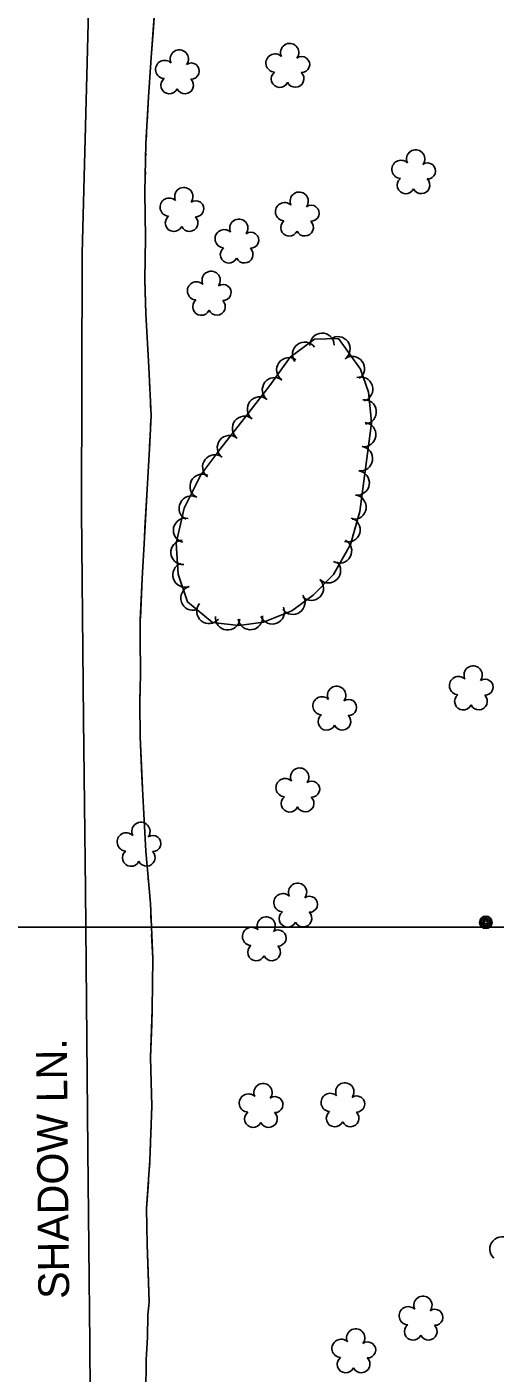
# Model space of a CAD drawing. Extents: x 353423 to 364002, y 127000 to 201942.
# Drawn here: x 362593.6 to 362745.7, y 130355.1 to 130792.5 of the extents above; entities that cross this region are included whole.
import ezdxf

# ---------------------------------------------------------------- set-up
doc = ezdxf.new("R2010")
doc.units = 0
for name, color, linetype in [('E_DTM_SlopeTop', 7, 'Continuous'), ('E_FEN_Generic', 7, 'Continuous'), ('E_LAND_BrushLine', 7, 'Continuous'), ('E_LAND_TreeLine', 7, 'Continuous'), ('E_RW_IP', 7, 'Continuous'), ('E_STRUCT_WingWall', 7, 'Continuous')]:
    doc.layers.add(name, color=color, linetype=linetype)

msp = doc.modelspace()

# ---------------------------------------------------------------- linework, layer by layer
at = {"layer": 'E_DTM_SlopeTop'}
msp.add_line((362615.19, 130861.05), (362613.13, 130780.96), dxfattribs=at)
msp.add_line((362615.19, 130861.05), (362613.13, 130780.96), dxfattribs=at)
msp.add_lwpolyline([(362613.13, 130780.96), (362611.5, 130718.85), (362611.33, 130635), (362611.94, 130567.59), (362612.57, 130512.06), (362613.33, 130427.49), (362613.97, 130364.73), (362614.38, 130315.44), (362614.9, 130255.36), (362615.3, 130204.37), (362616.47, 130162.51), (362616.24, 130093.34), (362616.51, 130034.34), (362616.94, 129978.49), (362616.48, 129913.07), (362615.49, 129830.98), (362614.36, 129768.53), (362611.97, 129685.25), (362610.4, 129596.8), (362608.43, 129493.57), (362607.54, 129370.88), (362607.83, 129339.32)], dxfattribs=at)
msp.add_lwpolyline([(362613.13, 130780.96), (362611.5, 130718.85), (362611.33, 130635), (362611.94, 130567.59), (362612.57, 130512.06), (362613.33, 130427.49), (362613.97, 130364.73), (362614.38, 130315.44), (362614.9, 130255.36), (362615.3, 130204.37), (362616.47, 130162.51), (362616.24, 130093.34), (362616.51, 130034.34), (362616.94, 129978.49), (362616.48, 129913.07), (362615.49, 129830.98), (362614.36, 129768.53), (362611.97, 129685.25), (362610.4, 129596.8), (362608.43, 129493.57), (362607.54, 129370.88), (362607.83, 129339.32)], dxfattribs=at)
at = {"layer": 'E_FEN_Generic'}
msp.add_lwpolyline([(362705.6, 130663.71), (362705.39, 130666.33), (362704.54, 130673.85), (362702.02, 130681.34), (362694.79, 130691.24), (362687.08, 130691.08), (362679.08, 130685.2), (362672.49, 130675.99), (362664.15, 130665.23), (362656.29, 130655.2), (362650.11, 130646.97), (362644.68, 130636.19), (362642.04, 130624.79), (362642.68, 130614.68), (362645.78, 130605.66), (362653.84, 130599.01), (362662.49, 130598.01), (362670.46, 130599.07), (362679.62, 130602.73), (362686.64, 130607.81), (362693.24, 130614.55), (362698.72, 130624.33), (362701.76, 130635), (362705.6, 130663.71)], dxfattribs=at)
for centre, radius, start, end in [((362643.1, 130782.12), 2.97, 322.8604, 205.8337), ((362678.97, 130784.21), 2.97, 322.8604, 205.8337), ((362638.34, 130778.7), 2.97, 45.2096, 266.4435), ((362646.99, 130778.2), 2.61, 267.5656, 125.4983), ((362674.21, 130780.8), 2.97, 45.2096, 266.4435), ((362682.86, 130780.29), 2.61, 267.5656, 125.4983), ((362639.88, 130773.55), 2.78, 128.1805, 335.9535), ((362644.94, 130773.59), 2.78, 204.8575, 45.8685), ((362675.75, 130775.65), 2.78, 128.1805, 335.9535), ((362680.81, 130775.69), 2.78, 204.8575, 45.8685), ((362715.15, 130746.23), 2.97, 45.2096, 266.4435), ((362719.91, 130749.64), 2.97, 322.8604, 205.8337), ((362723.8, 130745.72), 2.61, 267.5656, 125.4983), ((362716.69, 130741.08), 2.78, 128.1805, 335.9535), ((362721.75, 130741.12), 2.78, 204.8575, 45.8685), ((362639.8, 130733.96), 2.97, 45.2096, 266.4435), ((362644.55, 130737.37), 2.97, 322.8604, 205.8337), ((362648.44, 130733.45), 2.61, 267.5656, 125.4983), ((362682.06, 130735.9), 2.97, 322.8604, 205.8337), ((362677.3, 130732.48), 2.97, 45.2096, 266.4435), ((362685.94, 130731.97), 2.61, 267.5656, 125.4983), ((362641.33, 130728.81), 2.78, 128.1805, 335.9535), ((362646.39, 130728.85), 2.78, 204.8575, 45.8685), ((362662.43, 130727.12), 2.97, 322.8604, 205.8337), ((362678.83, 130727.33), 2.78, 128.1805, 335.9535), ((362683.89, 130727.37), 2.78, 204.8575, 45.8685), ((362657.67, 130723.7), 2.97, 45.2096, 266.4435), ((362666.31, 130723.2), 2.61, 267.5656, 125.4983), ((362659.2, 130718.55), 2.78, 128.1805, 335.9535), ((362664.27, 130718.59), 2.78, 204.8575, 45.8685), ((362653.44, 130710.17), 2.97, 322.8604, 205.8337), ((362648.68, 130706.75), 2.97, 45.2096, 266.4435), ((362657.33, 130706.25), 2.61, 267.5656, 125.4983), ((362650.22, 130701.6), 2.78, 128.1805, 335.9535), ((362655.28, 130701.64), 2.78, 204.8575, 45.8685), ((362689.5, 130689.06), 3.97, 1.1521, 181.1368), ((362683.84, 130686.12), 3.97, 36.3446, 216.3293), ((362694.65, 130687.92), 3.97, 306.1358, 126.1205), ((362678.7, 130681.1), 3.97, 54.4011, 234.3858), ((362699.32, 130681.51), 3.97, 306.1358, 126.1205), ((362674.03, 130674.6), 3.97, 52.2405, 232.2251), ((362702.03, 130674.8), 3.97, 288.6351, 108.6198), ((362669.18, 130668.33), 3.97, 52.2405, 232.2251), ((362703.18, 130667.43), 3.97, 276.4482, 96.4328), ((362664.3, 130662.06), 3.97, 51.9214, 231.9061), ((362703.02, 130660.06), 3.97, 262.387, 82.3717), ((362659.41, 130655.81), 3.97, 51.9214, 231.9061), ((362654.63, 130649.54), 3.97, 53.091, 233.0757), ((362701.97, 130652.2), 3.97, 262.387, 82.3717), ((362650.54, 130643.22), 3.97, 63.3067, 243.2914), ((362700.91, 130644.34), 3.97, 262.387, 82.3717), ((362646.98, 130636.13), 3.97, 63.3067, 243.2914), ((362699.86, 130636.48), 3.97, 262.387, 82.3717), ((362645.13, 130628.95), 3.97, 76.9404, 256.9251), ((362697.92, 130629.11), 3.97, 254.0899, 74.0746), ((362644.31, 130621.75), 3.97, 93.6373, 273.622), ((362695.17, 130622.24), 3.97, 240.7544, 60.7391), ((362644.96, 130614.43), 3.97, 108.9687, 288.9533), ((362691.56, 130615.81), 3.97, 225.6213, 45.606), ((362647.54, 130606.93), 3.97, 108.9687, 288.9533), ((362686.02, 130610.14), 3.97, 225.6213, 45.606), ((362652.73, 130602.61), 3.97, 140.4934, 320.4781), ((362679.99, 130605.56), 3.97, 215.8754, 35.8601), ((362658.83, 130600.52), 3.97, 173.424, 353.4086), ((362666.19, 130600.6), 3.97, 187.6075, 7.5922), ((362673.31, 130602.45), 3.97, 201.7692, 21.7539), ((362738.59, 130581.9), 2.97, 322.8604, 205.8337), ((362733.84, 130578.48), 2.97, 45.2096, 266.4435), ((362742.48, 130577.97), 2.61, 267.5656, 125.4983), ((362689.47, 130571.9), 2.97, 45.2096, 266.4435), ((362694.23, 130575.32), 2.97, 322.8604, 205.8337), ((362735.37, 130573.33), 2.78, 128.1805, 335.9535), ((362740.43, 130573.37), 2.78, 204.8575, 45.8685), ((362698.11, 130571.4), 2.61, 267.5656, 125.4983), ((362691, 130566.75), 2.78, 128.1805, 335.9535), ((362696.07, 130566.79), 2.78, 204.8575, 45.8685), ((362677.48, 130545.32), 2.97, 45.2096, 266.4435), ((362682.23, 130548.74), 2.97, 322.8604, 205.8337), ((362686.12, 130544.82), 2.61, 267.5656, 125.4983), ((362679.01, 130540.17), 2.78, 128.1805, 335.9535), ((362684.07, 130540.21), 2.78, 204.8575, 45.8685), ((362625.86, 130527.68), 2.97, 45.2096, 266.4435), ((362630.62, 130531.09), 2.97, 322.8604, 205.8337), ((362634.5, 130527.17), 2.61, 267.5656, 125.4983), ((362627.39, 130522.53), 2.78, 128.1805, 335.9535), ((362632.46, 130522.56), 2.78, 204.8575, 45.8685), ((362681.53, 130511.33), 2.97, 322.8604, 205.8337), ((362676.78, 130507.92), 2.97, 45.2096, 266.4435), ((362685.42, 130507.41), 2.61, 267.5656, 125.4983), ((362678.31, 130502.77), 2.78, 128.1805, 335.9535), ((362683.37, 130502.81), 2.78, 204.8575, 45.8685), ((362666.58, 130496.96), 2.97, 45.2096, 266.4435), ((362671.34, 130500.38), 2.97, 322.8604, 205.8337), ((362675.22, 130496.46), 2.61, 267.5656, 125.4983), ((362668.11, 130491.81), 2.78, 128.1805, 335.9535), ((362673.18, 130491.85), 2.78, 204.8575, 45.8685), ((362670.31, 130446.23), 2.97, 322.8604, 205.8337), ((362696.88, 130446.43), 2.97, 322.8604, 205.8337), ((362665.55, 130442.81), 2.97, 45.2096, 266.4435), ((362674.19, 130442.3), 2.61, 267.5656, 125.4983), ((362692.13, 130443.01), 2.97, 45.2096, 266.4435), ((362700.77, 130442.51), 2.61, 267.5656, 125.4983), ((362667.08, 130437.66), 2.78, 128.1805, 335.9535), ((362672.15, 130437.7), 2.78, 204.8575, 45.8685), ((362693.66, 130437.86), 2.78, 128.1805, 335.9535), ((362698.72, 130437.9), 2.78, 204.8575, 45.8685), ((362748.02, 130395.35), 4.02, 47.2599, 227.2446), ((362722.27, 130377.11), 2.97, 322.8604, 205.8337), ((362717.52, 130373.69), 2.97, 45.2096, 266.4435), ((362726.16, 130373.19), 2.61, 267.5656, 125.4983), ((362700.43, 130366.5), 2.97, 322.8604, 205.8337), ((362719.05, 130368.54), 2.78, 128.1805, 335.9535), ((362724.11, 130368.58), 2.78, 204.8575, 45.8685), ((362695.68, 130363.09), 2.97, 45.2096, 266.4435), ((362704.32, 130362.58), 2.61, 267.5656, 125.4983), ((362697.21, 130357.93), 2.78, 128.1805, 335.9535), ((362702.27, 130357.97), 2.78, 204.8575, 45.8685)]:
    msp.add_arc(centre, radius, start, end, dxfattribs=at)
at = {"layer": 'E_LAND_BrushLine'}
for centre, radius in [((362742.73, 130501.54), 2.02), ((362742.72, 130501.55), 1.52), ((362742.75, 130501.53), 1.01), ((362742.74, 130501.54), 0.502)]:
    msp.add_circle(centre, radius, dxfattribs=at)
at = {"layer": 'E_LAND_TreeLine'}
msp.add_line((360000, 130500), (363500, 130500), dxfattribs=at)
at = {"layer": 'E_STRUCT_WingWall'}
for points in [[(362634.57, 130790.79), (362636.57, 130818.34), (362636.6, 130819.97)], [(362632.26, 130348.58), (362632.32, 130359.39), (362632.8, 130366.71), (362632.86, 130373.95), (362633.35, 130378.07), (362632.6, 130396.86), (362632.45, 130408.5), (362633.55, 130424.28), (362634.19, 130441.78), (362633.71, 130457.61), (362634.3, 130473.23), (362634.45, 130489.82), (362633.69, 130507.67), (362632.27, 130524.65), (362631.21, 130542.89), (362630.38, 130561.81), (362630.27, 130572.72), (362630.43, 130582.3), (362630.41, 130594.15), (362630.42, 130599.7), (362631.01, 130613.29), (362631.73, 130626.54), (362632.68, 130642.29), (362633.37, 130655.4), (362633.92, 130666.12), (362633.14, 130681.93), (362632.23, 130699.24), (362631.92, 130710.43), (362632.09, 130723.97), (362631.92, 130738.84), (362632.27, 130754.6), (362633.04, 130769.79), (362633.97, 130782.63), (362636.57, 130818.34)], [(362632.62, 130761.61), (362633.04, 130769.79), (362633.97, 130782.63), (362634.57, 130790.79)], [(362632.32, 130755.57), (362632.42, 130757.58)], [(362632.16, 130749.52), (362632.2, 130751.54)], [(362632.03, 130743.47), (362632.07, 130745.49)], [(362631.93, 130710.19), (362631.92, 130710.43), (362632.09, 130723.97), (362631.92, 130738.84), (362631.94, 130739.43)], [(362633.18, 130680.99), (362633.14, 130681.93), (362632.23, 130699.24), (362631.93, 130710.19)], [(362633.48, 130674.94), (362633.38, 130676.96)], [(362633.78, 130668.9), (362633.68, 130670.91)], [(362633.76, 130662.85), (362633.86, 130664.87)], [(362631.92, 130629.63), (362632.68, 130642.29), (362633.37, 130655.4), (362633.55, 130658.83)], [(362630.46, 130600.42), (362631.01, 130613.29), (362631.73, 130626.54), (362631.92, 130629.63)], [(362630.41, 130594.37), (362630.41, 130596.39)], [(362630.42, 130588.32), (362630.42, 130590.34)], [(362630.43, 130582.27), (362630.43, 130582.3), (362630.43, 130584.29)], [(362630.94, 130549.02), (362630.38, 130561.81), (362630.27, 130572.72), (362630.36, 130578.24)], [(362632.68, 130519.83), (362632.27, 130524.65), (362631.21, 130542.89), (362630.94, 130549.02)], [(362633.18, 130513.8), (362633.01, 130515.81)], [(362633.68, 130507.78), (362633.52, 130509.79)], [(362633.94, 130501.73), (362633.86, 130503.75)], [(362634.12, 130468.47), (362634.3, 130473.23), (362634.45, 130489.82), (362634.11, 130497.7)], [(362634.1, 130439.25), (362634.19, 130441.78), (362633.71, 130457.61), (362634.12, 130468.47)], [(362633.88, 130433.21), (362633.95, 130435.22)], [(362633.66, 130427.16), (362633.73, 130429.17)], [(362633.33, 130421.12), (362633.48, 130423.13)], [(362632.96, 130387.95), (362632.6, 130396.86), (362632.45, 130408.5), (362633.05, 130417.1)], [(362632.32, 130358.8), (362632.32, 130359.39), (362632.8, 130366.71), (362632.86, 130373.95), (362633.35, 130378.07), (362632.96, 130387.95)]]:
    msp.add_lwpolyline(points, dxfattribs=at)

# ---------------------------------------------------------------- texts
at = {"layer": 'E_RW_IP'}
msp.add_text('SHADOW LN.', height=10, rotation=90.5362, dxfattribs=at).set_placement((362607.31, 130379.21))

doc.saveas('drawing.dxf')
